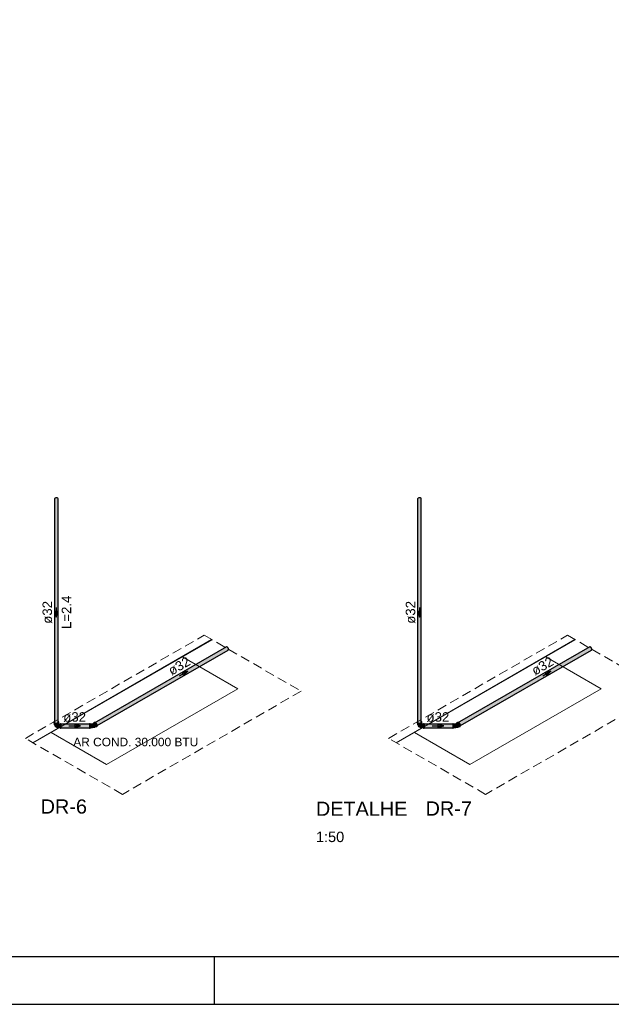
# Model space of a CAD drawing. Header units: millimetres. Extents: x 567 to 934, y -1 to 364.
# Tile 926 of 1056: x 832 to 844, y 121 to 142. Entities that reach past the tile are written whole.
import ezdxf

# ---------------------------------------------------------------- set-up
doc = ezdxf.new("R2010")
doc.units = ezdxf.units.MM
doc.header["$MEASUREMENT"] = 0
doc.linetypes.add('JIS_02_2.0', pattern=[0.3, 0.2, -0.1])
doc.linetypes.add('NULL', pattern=[0])
doc.layers.get('0').update_dxf_attribs({"lineweight": 18})
for name, color, linetype, lineweight in [('AF-Condutos Reúso', 200, 'Continuous', 25), ('AF-Conexões Reúso', 216, 'Continuous', 18), ('AF-Sentido conduto Reúso', 200, 'Continuous', 30), ('AF-Textos conduto Reúso', 7, 'Continuous', 9), ('DI-Área do detalhe', 10, 'JIS_02_2.0', 0), ('Textos', 7, 'Continuous', 9)]:
    doc.layers.add(name, color=color, linetype=linetype, lineweight=lineweight)
doc.layers.add('ARQ FINA', color=8, linetype='Continuous')
doc.layers.add('FOLHA_PADRÃO', color=7, linetype='Continuous')
doc.styles.add('Arial', font='arial.ttf')
doc.styles.add('ArialBlack', font='txt')

# ---------------------------------------------------------------- blocks, each defined once
blk = doc.blocks.new('A1EST. 1500')
at = {"layer": 'FOLHA_PADRÃO', "color": 1, "linetype": 'Continuous'}
for p, q in [((113.5, 0), (113.5, 1)), ((0, 0), (150.008, 0))]:
    blk.add_line(p, q, dxfattribs=at)
at = {"layer": 'FOLHA_PADRÃO', "color": 6, "linetype": 'Continuous'}
blk.add_lwpolyline([(149, 58.4), (149, 1), (1, 1), (1, 58.4), (149, 58.4)], dxfattribs=at)

msp = doc.modelspace()

# ---------------------------------------------------------------- hatches: boundary and pattern name
at = {"layer": 'AF-Condutos Reúso', "linetype": 'Continuous'}
for points in [[(832.382, 127.095), (832.396, 127.09), (832.412, 127.088), (832.428, 127.09), (832.44, 127.096), (832.448, 131.825), (832.448, 127.105), (832.448, 131.834), (832.443, 131.843), (832.431, 131.85), (832.416, 131.853), (832.4, 131.853), (832.385, 131.848), (832.375, 131.841), (832.371, 131.832), (832.371, 127.112), (832.373, 131.823), (832.373, 127.103)], [(832.371, 127.131), (832.373, 127.103), (832.373, 131.823)], [(832.44, 127.096), (832.448, 127.105), (832.448, 131.825)], [(832.448, 127.131), (832.448, 131.834), (832.448, 127.132)], [(840.058, 127.095), (840.071, 127.09), (840.087, 127.088), (840.103, 127.09), (840.116, 127.096), (840.123, 131.825), (840.123, 127.105), (840.124, 131.834), (840.118, 131.843), (840.107, 131.85), (840.091, 131.853), (840.075, 131.853), (840.061, 131.848), (840.05, 131.841), (840.046, 131.832), (840.046, 127.112), (840.049, 131.823), (840.049, 127.103)], [(840.046, 127.131), (840.049, 127.103), (840.049, 131.823)], [(840.116, 127.096), (840.123, 127.105), (840.123, 131.825)], [(840.124, 127.131), (840.124, 131.834), (840.123, 127.132)], [(836.007, 128.702), (833.208, 127.087), (836.017, 128.702)], [(836.017, 128.702), (833.218, 127.086), (836.029, 128.695)], [(836.029, 128.695), (833.23, 127.079), (836.039, 128.684)], [(833.239, 127.105), (833.244, 127.101), (836.017, 128.702)], [(836.039, 128.684), (833.24, 127.068), (836.047, 128.669)], [(833.246, 127.102), (833.254, 127.093), (836.029, 128.695)], [(836.047, 128.669), (833.248, 127.053), (836.05, 128.655)], [(836.049, 128.642), (833.25, 127.026), (836.043, 128.634)], [(836.05, 128.655), (833.252, 127.039), (836.049, 128.642)], [(833.255, 127.094), (833.263, 127.081), (836.039, 128.684)], [(833.264, 127.081), (833.271, 127.067), (836.047, 128.669)], [(833.278, 127.054), (836.05, 128.655), (833.272, 127.067)], [(833.279, 127.043), (836.049, 128.642), (833.276, 127.053)], [(833.278, 127.037), (836.043, 128.634), (833.278, 127.042)], [(843.682, 128.702), (840.883, 127.087), (843.693, 128.702)], [(843.693, 128.702), (840.894, 127.086), (843.704, 128.695)], [(843.704, 128.695), (840.905, 127.079), (843.715, 128.684)], [(840.915, 127.105), (840.92, 127.101), (843.693, 128.702)], [(843.715, 128.684), (840.916, 127.068), (843.722, 128.669)], [(840.921, 127.102), (840.929, 127.093), (843.704, 128.695)], [(843.722, 128.669), (840.923, 127.053), (843.726, 128.655)], [(843.725, 128.642), (840.926, 127.026), (843.719, 128.634)], [(843.726, 128.655), (840.927, 127.039), (843.725, 128.642)], [(840.93, 127.094), (840.939, 127.081), (843.715, 128.684)], [(840.94, 127.081), (840.947, 127.067), (843.722, 128.669)], [(840.953, 127.054), (843.726, 128.655), (840.947, 127.067)], [(840.954, 127.043), (843.725, 128.642), (840.952, 127.053)], [(840.953, 127.037), (843.719, 128.634), (840.954, 127.042)], [(832.508, 127.07), (832.508, 127.067), (833.115, 127.068), (833.115, 127.07)], [(832.508, 127.067), (833.115, 127.059), (833.115, 127.068)], [(833.115, 127.059), (832.508, 127.067), (832.508, 127.059), (833.115, 127.059)], [(833.115, 127.046), (832.508, 127.059), (832.508, 127.045), (833.115, 127.03)], [(832.508, 127.059), (833.115, 127.046), (833.115, 127.059)], [(833.115, 127.03), (832.508, 127.045), (832.508, 127.029), (833.115, 127.029)], [(833.115, 127.014), (833.115, 127.029), (832.508, 127.029), (832.508, 127.013)], [(832.508, 127.013), (833.115, 127.013), (833.115, 127.014)], [(832.508, 127.001), (833.115, 127.001), (833.115, 127.013), (832.508, 127.013)], [(833.115, 126.992), (833.115, 127.001), (832.508, 127.001), (832.508, 126.992)], [(833.115, 127.059), (833.125, 127.059), (833.125, 127.067)], [(833.115, 127.046), (833.125, 127.046), (833.125, 127.059)], [(840.183, 127.07), (840.183, 127.067), (840.79, 127.068), (840.79, 127.07)], [(840.183, 127.067), (840.79, 127.059), (840.79, 127.068)], [(840.79, 127.059), (840.183, 127.067), (840.183, 127.059), (840.79, 127.059)], [(840.79, 127.046), (840.183, 127.059), (840.183, 127.045), (840.79, 127.03)], [(840.183, 127.059), (840.79, 127.046), (840.79, 127.059)], [(840.79, 127.03), (840.183, 127.045), (840.183, 127.029), (840.79, 127.029)], [(840.79, 127.014), (840.79, 127.029), (840.183, 127.029), (840.183, 127.013)], [(840.183, 127.013), (840.79, 127.013), (840.79, 127.014)], [(840.183, 127.001), (840.79, 127.001), (840.79, 127.013), (840.183, 127.013)], [(840.79, 126.992), (840.79, 127.001), (840.183, 127.001), (840.183, 126.992)], [(840.79, 127.059), (840.8, 127.059), (840.8, 127.067)], [(840.79, 127.046), (840.8, 127.046), (840.8, 127.059)]]:
    msp.add_hatch(color=201, dxfattribs=at).paths.add_polyline_path(points)
at = {"layer": 'AF-Conexões Reúso', "linetype": 'Continuous'}
for points in [[(832.371, 127.13), (832.359, 127.119), (832.359, 127.094), (832.373, 127.081), (832.396, 127.073), (832.423, 127.073), (832.447, 127.081), (832.461, 127.094), (832.462, 127.111), (832.455, 127.126), (832.461, 127.103), (832.445, 127.102), (832.428, 127.091), (832.412, 127.088), (832.396, 127.09), (832.384, 127.094), (832.364, 127.095), (832.369, 127.099)], [(832.366, 127.085), (832.365, 127.066), (832.371, 127.053), (832.371, 127.082)], [(832.371, 127.081), (832.371, 127.053), (832.377, 127.077)], [(832.371, 127.053), (832.378, 127.048), (832.378, 127.078)], [(832.378, 127.048), (832.386, 127.075), (832.379, 127.077)], [(832.379, 127.052), (832.388, 127.044), (832.388, 127.075)], [(832.441, 126.993), (832.453, 126.992), (832.451, 127.057), (832.423, 127.034), (832.419, 127.041), (832.384, 127.039), (832.379, 127.048), (832.387, 127.025), (832.407, 127.006)], [(832.389, 127.047), (832.397, 127.073), (832.388, 127.075)], [(832.389, 127.047), (832.398, 127.041), (832.398, 127.073)], [(832.399, 127.044), (832.41, 127.04), (832.41, 127.072), (832.398, 127.073)], [(832.411, 127.044), (832.42, 127.073), (832.41, 127.072)], [(832.411, 127.044), (832.421, 127.041), (832.421, 127.073)], [(832.43, 127.073), (832.421, 127.073), (832.421, 127.041)], [(832.432, 127.044), (832.439, 127.077), (832.432, 127.075), (832.422, 127.042)], [(832.441, 127.052), (832.441, 127.078), (832.433, 127.048)], [(832.441, 127.048), (832.453, 127.059), (832.453, 127.085), (832.448, 127.082)], [(832.441, 127.048), (832.447, 127.081), (832.441, 127.078)], [(832.448, 127.131), (832.448, 127.105), (832.461, 127.103), (832.455, 127.126)], [(832.453, 127.067), (832.453, 127.059), (832.497, 127.059)], [(832.453, 126.987), (832.497, 126.987), (832.497, 127.059), (832.453, 127.059)], [(832.456, 127.072), (832.454, 127.067), (832.497, 127.072), (832.497, 127.075)], [(832.497, 127.075), (832.456, 127.075), (832.454, 127.072)], [(832.454, 127.067), (832.497, 127.067), (832.497, 127.072)], [(832.454, 127.067), (832.497, 127.059), (832.497, 127.067)], [(832.508, 127.083), (832.497, 127.083), (832.508, 127.074)], [(832.497, 127.08), (832.497, 127), (832.508, 126.99), (832.508, 127.074)], [(832.508, 126.983), (832.508, 126.99), (832.497, 127), (832.497, 126.99)], [(833.125, 127.083), (833.115, 127.083), (833.115, 126.992), (833.125, 126.983)], [(833.115, 126.983), (833.125, 126.979), (833.115, 126.99)], [(833.125, 127.072), (833.173, 127.072), (833.174, 127.075), (833.125, 127.075)], [(833.151, 127.072), (833.125, 127.072), (833.125, 127.067), (833.151, 127.067), (833.151, 127.063), (833.174, 127.059), (833.172, 127.07)], [(833.151, 127.063), (833.125, 127.067), (833.125, 127.059), (833.151, 127.054)], [(833.125, 127.067), (833.151, 127.063), (833.151, 127.067)], [(833.151, 127.054), (833.125, 127.059), (833.125, 127.049), (833.151, 127.049)], [(833.125, 127.049), (833.125, 127.038), (833.151, 127.038), (833.151, 127.049)], [(833.125, 127.038), (833.125, 127.027), (833.151, 127.027), (833.151, 127.038)], [(833.151, 127.015), (833.151, 127.027), (833.125, 127.027), (833.125, 127.015)], [(833.151, 127.005), (833.151, 127.015), (833.125, 127.015), (833.125, 127.005)], [(833.125, 126.997), (833.151, 126.993), (833.151, 127.005), (833.125, 127.005)], [(833.174, 126.99), (833.125, 126.997), (833.125, 126.992)], [(833.125, 126.99), (833.125, 126.987), (833.174, 126.987), (833.174, 126.99)], [(833.174, 127.059), (833.151, 127.063), (833.151, 127.054), (833.174, 127.049)], [(833.174, 127.049), (833.151, 127.054), (833.151, 127.049)], [(833.151, 127.049), (833.151, 127.038), (833.174, 127.038), (833.174, 127.049)], [(833.151, 127.038), (833.151, 127.027), (833.174, 127.027), (833.174, 127.038)], [(833.174, 127.015), (833.174, 127.027), (833.151, 127.027), (833.151, 127.015)], [(833.174, 127.005), (833.174, 127.015), (833.151, 127.015), (833.151, 127.005)], [(833.151, 126.993), (833.174, 126.99), (833.174, 127.005), (833.151, 127.005)], [(833.205, 126.998), (833.214, 126.996), (833.224, 127.005), (833.226, 127.021), (833.22, 127.049), (833.198, 127.073), (833.174, 127.071), (833.174, 127), (833.191, 127), (833.185, 127.005), (833.193, 127.011), (833.194, 127.002), (833.174, 127), (833.174, 126.995)], [(833.197, 127.087), (833.206, 127.092), (833.233, 127.093), (833.196, 127.078), (833.225, 127.096), (833.218, 127.097), (833.197, 127.085), (833.192, 127.078), (833.22, 127.049), (833.23, 127.018), (833.229, 127.009), (833.214, 126.996), (833.22, 126.998), (833.255, 127.018), (833.267, 127.037), (833.241, 127.01), (833.267, 127.015), (833.277, 127.029), (833.277, 127.051), (833.267, 127.076), (833.25, 127.097), (833.231, 127.108), (833.207, 127.102)], [(833.196, 127.078), (833.233, 127.093), (833.225, 127.096)], [(833.211, 127.059), (833.264, 127.03), (833.199, 127.082)], [(840.046, 127.13), (840.034, 127.119), (840.034, 127.094), (840.048, 127.081), (840.072, 127.073), (840.099, 127.073), (840.122, 127.081), (840.136, 127.094), (840.138, 127.111), (840.131, 127.126), (840.136, 127.103), (840.12, 127.102), (840.103, 127.091), (840.087, 127.088), (840.071, 127.09), (840.06, 127.094), (840.04, 127.095), (840.045, 127.099)], [(840.042, 127.085), (840.041, 127.066), (840.047, 127.053), (840.047, 127.082)], [(840.047, 127.081), (840.047, 127.053), (840.052, 127.077)], [(840.047, 127.053), (840.054, 127.048), (840.054, 127.078)], [(840.054, 127.048), (840.062, 127.075), (840.054, 127.077)], [(840.117, 126.993), (840.129, 126.992), (840.127, 127.057), (840.098, 127.034), (840.094, 127.041), (840.06, 127.039), (840.054, 127.048), (840.063, 127.025), (840.083, 127.006)], [(840.055, 127.052), (840.063, 127.044), (840.063, 127.075)], [(840.064, 127.047), (840.072, 127.073), (840.063, 127.075)], [(840.064, 127.047), (840.074, 127.041), (840.074, 127.073)], [(840.075, 127.044), (840.085, 127.04), (840.085, 127.072), (840.074, 127.073)], [(840.086, 127.044), (840.095, 127.073), (840.085, 127.072)], [(840.086, 127.044), (840.097, 127.041), (840.097, 127.073)], [(840.107, 127.044), (840.115, 127.077), (840.108, 127.075), (840.097, 127.042)], [(840.106, 127.073), (840.097, 127.073), (840.097, 127.041)], [(840.117, 127.052), (840.117, 127.078), (840.108, 127.048)], [(840.117, 127.048), (840.128, 127.059), (840.128, 127.085), (840.124, 127.082)], [(840.117, 127.048), (840.122, 127.081), (840.117, 127.078)], [(840.124, 127.131), (840.123, 127.105), (840.136, 127.103), (840.131, 127.126)], [(840.129, 127.067), (840.129, 127.059), (840.173, 127.059)], [(840.129, 126.987), (840.173, 126.987), (840.173, 127.059), (840.129, 127.059)], [(840.131, 127.072), (840.13, 127.067), (840.173, 127.072), (840.173, 127.075)], [(840.173, 127.075), (840.132, 127.075), (840.13, 127.072)], [(840.13, 127.067), (840.173, 127.067), (840.173, 127.072)], [(840.13, 127.067), (840.173, 127.059), (840.173, 127.067)], [(840.183, 127.083), (840.173, 127.083), (840.183, 127.074)], [(840.173, 127.08), (840.173, 127), (840.183, 126.99), (840.183, 127.074)], [(840.183, 126.983), (840.183, 126.99), (840.173, 127), (840.173, 126.99)], [(840.8, 127.083), (840.79, 127.083), (840.79, 126.992), (840.8, 126.983)], [(840.79, 126.983), (840.8, 126.979), (840.79, 126.99)], [(840.8, 127.072), (840.849, 127.072), (840.85, 127.075), (840.8, 127.075)], [(840.827, 127.072), (840.8, 127.072), (840.8, 127.067), (840.827, 127.067), (840.827, 127.063), (840.85, 127.059), (840.848, 127.07)], [(840.827, 127.063), (840.8, 127.067), (840.8, 127.059), (840.827, 127.054)], [(840.8, 127.067), (840.827, 127.063), (840.827, 127.067)], [(840.827, 127.054), (840.8, 127.059), (840.8, 127.049), (840.827, 127.049)], [(840.8, 127.049), (840.8, 127.038), (840.827, 127.038), (840.827, 127.049)], [(840.8, 127.038), (840.8, 127.027), (840.827, 127.027), (840.827, 127.038)], [(840.827, 127.015), (840.827, 127.027), (840.8, 127.027), (840.8, 127.015)], [(840.827, 127.005), (840.827, 127.015), (840.8, 127.015), (840.8, 127.005)], [(840.8, 126.997), (840.827, 126.993), (840.827, 127.005), (840.8, 127.005)], [(840.85, 126.99), (840.8, 126.997), (840.8, 126.992)], [(840.8, 126.99), (840.8, 126.987), (840.85, 126.987), (840.85, 126.99)], [(840.85, 127.059), (840.827, 127.063), (840.827, 127.054), (840.85, 127.049)], [(840.85, 127.049), (840.827, 127.054), (840.827, 127.049)], [(840.827, 127.049), (840.827, 127.038), (840.85, 127.038), (840.85, 127.049)], [(840.827, 127.038), (840.827, 127.027), (840.85, 127.027), (840.85, 127.038)], [(840.85, 127.015), (840.85, 127.027), (840.827, 127.027), (840.827, 127.015)], [(840.85, 127.005), (840.85, 127.015), (840.827, 127.015), (840.827, 127.005)], [(840.827, 126.993), (840.85, 126.99), (840.85, 127.005), (840.827, 127.005)], [(840.88, 126.998), (840.889, 126.996), (840.899, 127.005), (840.901, 127.021), (840.896, 127.049), (840.874, 127.073), (840.85, 127.071), (840.85, 127), (840.867, 127), (840.861, 127.005), (840.869, 127.011), (840.869, 127.002), (840.85, 127), (840.85, 126.995)], [(840.873, 127.087), (840.881, 127.092), (840.909, 127.093), (840.872, 127.078), (840.901, 127.096), (840.893, 127.097), (840.872, 127.085), (840.868, 127.078), (840.896, 127.049), (840.905, 127.018), (840.904, 127.009), (840.889, 126.996), (840.896, 126.998), (840.931, 127.018), (840.942, 127.037), (840.917, 127.01), (840.942, 127.015), (840.952, 127.029), (840.952, 127.051), (840.942, 127.076), (840.926, 127.097), (840.906, 127.108), (840.882, 127.102)], [(840.871, 127.078), (840.909, 127.093), (840.901, 127.096)], [(840.886, 127.059), (840.939, 127.03), (840.875, 127.082)]]:
    msp.add_hatch(color=213, dxfattribs=at).paths.add_polyline_path(points)

# ---------------------------------------------------------------- linework, layer by layer
at = {"layer": 'AF-Condutos Reúso'}
for p, q in [((832.375, 131.841), (832.371, 131.832)), ((832.371, 131.832), (832.371, 127.112)), ((832.385, 131.848), (832.375, 131.841)), ((832.4, 131.853), (832.385, 131.848)), ((832.416, 131.853), (832.4, 131.853)), ((832.431, 131.85), (832.416, 131.853)), ((832.443, 131.843), (832.431, 131.85)), ((832.448, 131.834), (832.443, 131.843)), ((832.448, 127.131), (832.448, 131.834)), ((840.05, 131.841), (840.046, 131.832)), ((840.046, 131.832), (840.046, 127.112)), ((840.061, 131.848), (840.05, 131.841)), ((840.075, 131.853), (840.061, 131.848)), ((840.091, 131.853), (840.075, 131.853)), ((840.107, 131.85), (840.091, 131.853)), ((840.118, 131.843), (840.107, 131.85)), ((840.124, 131.834), (840.118, 131.843)), ((840.124, 127.131), (840.124, 131.834)), ((836.007, 128.702), (833.208, 127.087)), ((833.278, 127.037), (836.043, 128.634)), ((836.014, 128.702), (836.007, 128.702)), ((836.017, 128.702), (836.014, 128.702)), ((836.026, 128.697), (836.017, 128.702)), ((836.029, 128.695), (836.026, 128.697)), ((836.036, 128.686), (836.029, 128.695)), ((836.039, 128.684), (836.036, 128.686)), ((836.045, 128.673), (836.039, 128.684)), ((836.043, 128.634), (836.045, 128.636)), ((836.047, 128.669), (836.045, 128.673)), ((836.045, 128.636), (836.049, 128.642)), ((836.049, 128.658), (836.047, 128.669)), ((836.05, 128.655), (836.049, 128.658)), ((836.049, 128.645), (836.05, 128.655)), ((836.049, 128.642), (836.049, 128.645)), ((843.682, 128.702), (840.883, 127.087)), ((840.953, 127.037), (843.719, 128.634)), ((843.69, 128.702), (843.682, 128.702)), ((843.693, 128.702), (843.69, 128.702)), ((843.701, 128.697), (843.693, 128.702)), ((843.704, 128.695), (843.701, 128.697)), ((843.712, 128.686), (843.704, 128.695)), ((843.715, 128.684), (843.712, 128.686)), ((843.72, 128.673), (843.715, 128.684)), ((843.719, 128.634), (843.72, 128.636)), ((843.722, 128.669), (843.72, 128.673)), ((843.72, 128.636), (843.725, 128.642)), ((843.725, 128.658), (843.722, 128.669)), ((843.726, 128.655), (843.725, 128.658)), ((843.725, 128.645), (843.726, 128.655)), ((843.725, 128.642), (843.725, 128.645)), ((832.371, 127.112), (832.373, 127.103)), ((832.373, 127.103), (832.382, 127.095)), ((832.382, 127.095), (832.396, 127.09)), ((832.396, 127.09), (832.412, 127.088)), ((832.412, 127.088), (832.428, 127.09)), ((832.428, 127.09), (832.44, 127.096)), ((832.44, 127.096), (832.448, 127.105)), ((832.448, 127.114), (832.448, 127.131)), ((832.448, 127.105), (832.448, 127.114)), ((832.508, 127.07), (832.508, 127.067)), ((833.115, 127.07), (832.508, 127.07)), ((832.508, 127.067), (832.508, 127.059)), ((832.508, 127.059), (832.508, 127.045)), ((832.508, 127.045), (832.508, 127.029)), ((832.508, 127.029), (832.508, 127.013)), ((832.508, 127.013), (832.508, 127.001)), ((832.508, 127.001), (832.508, 126.993)), ((832.508, 126.993), (832.508, 126.992)), ((832.508, 126.992), (833.115, 126.992)), ((833.278, 127.037), (833.278, 127.037)), ((840.046, 127.112), (840.049, 127.103)), ((840.049, 127.103), (840.058, 127.095)), ((840.058, 127.095), (840.071, 127.09)), ((840.071, 127.09), (840.087, 127.088)), ((840.087, 127.088), (840.103, 127.09)), ((840.103, 127.09), (840.116, 127.096)), ((840.116, 127.096), (840.123, 127.105)), ((840.123, 127.105), (840.124, 127.114)), ((840.124, 127.114), (840.124, 127.131)), ((840.183, 127.07), (840.183, 127.067)), ((840.79, 127.07), (840.183, 127.07)), ((840.183, 127.067), (840.183, 127.059)), ((840.183, 127.059), (840.183, 127.045)), ((840.183, 127.045), (840.183, 127.029)), ((840.183, 127.029), (840.183, 127.013)), ((840.183, 127.013), (840.183, 127.001)), ((840.183, 127.001), (840.183, 126.993)), ((840.183, 126.993), (840.183, 126.992)), ((840.183, 126.992), (840.79, 126.992)), ((840.953, 127.037), (840.953, 127.037))]:
    msp.add_line(p, q, dxfattribs=at)
at = {"layer": 'AF-Conexões Reúso'}
for p, q in [((832.359, 127.119), (832.357, 127.111)), ((832.357, 127.111), (832.357, 127.102)), ((832.357, 127.102), (832.359, 127.094)), ((832.364, 127.126), (832.359, 127.119)), ((832.359, 127.094), (832.364, 127.087)), ((832.366, 127.127), (832.364, 127.126)), ((832.364, 127.087), (832.365, 127.086)), ((832.365, 127.086), (832.365, 127.066)), ((832.365, 127.086), (832.373, 127.081)), ((832.365, 127.066), (832.367, 127.059)), ((832.371, 127.131), (832.366, 127.127)), ((832.367, 127.059), (832.371, 127.053)), ((832.371, 127.053), (832.373, 127.052)), ((832.373, 127.081), (832.383, 127.076)), ((832.373, 127.052), (832.378, 127.048)), ((832.373, 127.052), (832.375, 127.046)), ((832.375, 127.046), (832.38, 127.035)), ((832.378, 127.048), (832.388, 127.044)), ((832.38, 127.035), (832.387, 127.025)), ((832.383, 127.076), (832.396, 127.073)), ((832.387, 127.025), (832.393, 127.018)), ((832.388, 127.044), (832.398, 127.041)), ((832.393, 127.018), (832.399, 127.012)), ((832.396, 127.073), (832.41, 127.072)), ((832.398, 127.041), (832.41, 127.04)), ((832.399, 127.012), (832.407, 127.006)), ((832.407, 127.006), (832.414, 127.003)), ((832.41, 127.072), (832.423, 127.073)), ((832.41, 127.04), (832.421, 127.041)), ((832.414, 127.003), (832.416, 127.001)), ((832.416, 127.001), (832.425, 126.997)), ((832.421, 127.041), (832.432, 127.044)), ((832.423, 127.073), (832.436, 127.076)), ((832.425, 126.997), (832.439, 126.994)), ((832.432, 127.044), (832.441, 127.048)), ((832.436, 127.076), (832.447, 127.081)), ((832.439, 126.994), (832.441, 126.993)), ((832.441, 127.048), (832.445, 127.051)), ((832.441, 126.993), (832.453, 126.992)), ((832.445, 127.051), (832.448, 127.053)), ((832.447, 127.081), (832.454, 127.086)), ((832.45, 127.13), (832.448, 127.131)), ((832.448, 127.053), (832.453, 127.059)), ((832.455, 127.126), (832.45, 127.13)), ((832.453, 127.075), (832.453, 127.072)), ((832.454, 127.075), (832.453, 127.075)), ((832.453, 127.067), (832.453, 127.062)), ((832.453, 127.062), (832.454, 127.066)), ((832.453, 127.059), (832.453, 127.062)), ((832.453, 127.06), (832.453, 127.062)), ((832.453, 127.062), (832.453, 127.059)), ((832.453, 127.059), (832.453, 127.06)), ((832.453, 127.054), (832.453, 127.059)), ((832.453, 127.059), (832.453, 127.049)), ((832.453, 127.041), (832.453, 127.054)), ((832.453, 127.049), (832.453, 127.038)), ((832.453, 127.035), (832.453, 127.041)), ((832.453, 127.038), (832.453, 127.027)), ((832.453, 127.028), (832.453, 127.035)), ((832.453, 127.014), (832.453, 127.028)), ((832.453, 127.027), (832.453, 127.015)), ((832.453, 127.015), (832.453, 127.005)), ((832.453, 127.009), (832.453, 127.014)), ((832.453, 127.003), (832.453, 127.009)), ((832.453, 127.005), (832.453, 126.997)), ((832.453, 126.999), (832.453, 127.003)), ((832.453, 126.995), (832.453, 126.999)), ((832.453, 126.997), (832.453, 126.99)), ((832.453, 126.994), (832.453, 126.995)), ((832.453, 126.992), (832.453, 126.994)), ((832.453, 126.99), (832.453, 126.987)), ((832.453, 126.987), (832.497, 126.987)), ((832.454, 127.086), (832.455, 127.087)), ((832.454, 127.075), (832.454, 127.086)), ((832.454, 127.066), (832.454, 127.075)), ((832.456, 127.075), (832.454, 127.075)), ((832.461, 127.119), (832.455, 127.126)), ((832.455, 127.087), (832.461, 127.094)), ((832.497, 127.075), (832.456, 127.075)), ((832.462, 127.111), (832.461, 127.119)), ((832.461, 127.094), (832.462, 127.102)), ((832.462, 127.102), (832.462, 127.111)), ((832.497, 127.083), (832.497, 127.08)), ((832.508, 127.083), (832.497, 127.083)), ((832.497, 127.08), (832.497, 127.075)), ((832.497, 127.075), (832.497, 127.074)), ((832.497, 127.072), (832.497, 127.075)), ((832.497, 127.074), (832.497, 127.064)), ((832.497, 127.067), (832.497, 127.072)), ((832.497, 127.059), (832.497, 127.067)), ((832.497, 127.064), (832.497, 127.053)), ((832.497, 127.049), (832.497, 127.059)), ((832.497, 127.053), (832.497, 127.04)), ((832.497, 127.038), (832.497, 127.049)), ((832.497, 127.04), (832.497, 127.026)), ((832.497, 127.027), (832.497, 127.038)), ((832.497, 127.015), (832.497, 127.027)), ((832.497, 127.026), (832.497, 127.012)), ((832.497, 127.005), (832.497, 127.015)), ((832.497, 127.012), (832.497, 127)), ((832.497, 126.997), (832.497, 127.005)), ((832.497, 127), (832.497, 126.99)), ((832.497, 126.99), (832.497, 126.997)), ((832.497, 126.99), (832.497, 126.987)), ((832.497, 126.987), (832.497, 126.99)), ((832.497, 126.987), (832.497, 126.983)), ((832.497, 126.983), (832.497, 126.979)), ((832.497, 126.979), (832.508, 126.979)), ((832.508, 127.08), (832.508, 127.083)), ((832.508, 127.074), (832.508, 127.08)), ((832.508, 127.064), (832.508, 127.074)), ((832.508, 127.053), (832.508, 127.064)), ((832.508, 127.04), (832.508, 127.053)), ((832.508, 127.026), (832.508, 127.04)), ((832.508, 127.012), (832.508, 127.026)), ((832.508, 127), (832.508, 127.012)), ((832.508, 126.992), (832.508, 127)), ((832.508, 126.99), (832.508, 126.992)), ((832.508, 126.983), (832.508, 126.99)), ((832.508, 126.979), (832.508, 126.983)), ((833.115, 127.083), (833.115, 127.08)), ((833.125, 127.083), (833.115, 127.083)), ((833.115, 127.08), (833.115, 127.074)), ((833.115, 127.074), (833.115, 127.07)), ((833.115, 127.07), (833.115, 127.064)), ((833.115, 127.064), (833.115, 127.053)), ((833.115, 127.053), (833.115, 127.04)), ((833.115, 127.04), (833.115, 127.026)), ((833.115, 127.026), (833.115, 127.012)), ((833.115, 127.012), (833.115, 127)), ((833.115, 127), (833.115, 126.992)), ((833.115, 126.992), (833.115, 126.99)), ((833.115, 126.99), (833.115, 126.983)), ((833.115, 126.983), (833.115, 126.979)), ((833.115, 126.979), (833.125, 126.979)), ((833.125, 127.08), (833.125, 127.083)), ((833.125, 127.074), (833.125, 127.08)), ((833.125, 127.075), (833.125, 127.072)), ((833.174, 127.075), (833.125, 127.075)), ((833.125, 127.07), (833.125, 127.074)), ((833.125, 127.072), (833.125, 127.07)), ((833.125, 127.07), (833.125, 127.067)), ((833.125, 127.064), (833.125, 127.07)), ((833.125, 127.067), (833.125, 127.059)), ((833.125, 127.053), (833.125, 127.064)), ((833.125, 127.059), (833.125, 127.049)), ((833.125, 127.04), (833.125, 127.053)), ((833.125, 127.049), (833.125, 127.038)), ((833.125, 127.026), (833.125, 127.04)), ((833.125, 127.038), (833.125, 127.027)), ((833.125, 127.027), (833.125, 127.015)), ((833.125, 127.012), (833.125, 127.026)), ((833.125, 127.015), (833.125, 127.005)), ((833.125, 127), (833.125, 127.012)), ((833.125, 127.005), (833.125, 126.997)), ((833.125, 126.992), (833.125, 127)), ((833.125, 126.997), (833.125, 126.992)), ((833.125, 126.992), (833.125, 126.99)), ((833.125, 126.99), (833.125, 126.992)), ((833.125, 126.99), (833.125, 126.987)), ((833.125, 126.987), (833.125, 126.99)), ((833.125, 126.987), (833.174, 126.987)), ((833.125, 126.983), (833.125, 126.987)), ((833.125, 126.979), (833.125, 126.983)), ((833.174, 127.073), (833.174, 127.075)), ((833.176, 127.075), (833.174, 127.073)), ((833.174, 127.072), (833.174, 127.073)), ((833.174, 127.071), (833.174, 127.072)), ((833.181, 127.072), (833.174, 127.071)), ((833.174, 127.07), (833.174, 127.071)), ((833.174, 127.071), (833.174, 127.07)), ((833.174, 127.067), (833.174, 127.07)), ((833.174, 127.07), (833.174, 127.066)), ((833.174, 127.059), (833.174, 127.067)), ((833.174, 127.066), (833.174, 127.059)), ((833.174, 127.049), (833.174, 127.059)), ((833.174, 127.059), (833.174, 127.05)), ((833.174, 127.05), (833.174, 127.04)), ((833.174, 127.038), (833.174, 127.049)), ((833.174, 127.04), (833.174, 127.029)), ((833.174, 127.027), (833.174, 127.038)), ((833.174, 127.029), (833.174, 127.018)), ((833.174, 127.015), (833.174, 127.027)), ((833.174, 127.018), (833.174, 127.008)), ((833.174, 127.005), (833.174, 127.015)), ((833.174, 127.008), (833.174, 127)), ((833.174, 126.997), (833.174, 127.005)), ((833.174, 127), (833.174, 126.995)), ((833.174, 126.99), (833.174, 126.997)), ((833.174, 126.995), (833.174, 126.992)), ((833.174, 126.992), (833.19, 126.994)), ((833.174, 126.987), (833.174, 126.99)), ((833.179, 127.077), (833.176, 127.075)), ((833.195, 127.086), (833.179, 127.077)), ((833.189, 127.072), (833.181, 127.072)), ((833.193, 127.071), (833.189, 127.072)), ((833.19, 126.994), (833.202, 126.997)), ((833.197, 127.069), (833.193, 127.071)), ((833.196, 127.086), (833.195, 127.086)), ((833.197, 127.087), (833.196, 127.086)), ((833.211, 127.095), (833.197, 127.087)), ((833.198, 127.091), (833.197, 127.088)), ((833.197, 127.088), (833.197, 127.087)), ((833.206, 127.062), (833.197, 127.069)), ((833.197, 127.069), (833.197, 127.069)), ((833.201, 127.097), (833.198, 127.091)), ((833.203, 127.098), (833.201, 127.097)), ((833.202, 126.997), (833.204, 126.998)), ((833.202, 126.997), (833.202, 126.997)), ((833.207, 127.102), (833.203, 127.098)), ((833.204, 126.998), (833.206, 126.998)), ((833.204, 126.998), (833.206, 126.997)), ((833.214, 127.053), (833.206, 127.062)), ((833.206, 126.998), (833.214, 127.001)), ((833.206, 126.997), (833.214, 126.996)), ((833.214, 127.106), (833.207, 127.102)), ((833.218, 127.097), (833.211, 127.095)), ((833.222, 127.109), (833.214, 127.106)), ((833.22, 127.043), (833.214, 127.053)), ((833.214, 127.001), (833.22, 127.005)), ((833.214, 126.996), (833.22, 126.998)), ((833.225, 127.096), (833.218, 127.097)), ((833.224, 127.031), (833.22, 127.043)), ((833.22, 127.005), (833.224, 127.011)), ((833.22, 126.998), (833.241, 127.01)), ((833.231, 127.108), (833.222, 127.109)), ((833.226, 127.021), (833.224, 127.031)), ((833.224, 127.011), (833.226, 127.021)), ((833.233, 127.093), (833.225, 127.096)), ((833.225, 127.096), (833.225, 127.096)), ((833.239, 127.104), (833.231, 127.108)), ((833.241, 127.087), (833.233, 127.093)), ((833.241, 127.104), (833.239, 127.104)), ((833.25, 127.097), (833.241, 127.104)), ((833.249, 127.079), (833.241, 127.087)), ((833.241, 127.01), (833.255, 127.018)), ((833.241, 127.01), (833.243, 127.009)), ((833.243, 127.009), (833.252, 127.009)), ((833.255, 127.069), (833.249, 127.079)), ((833.259, 127.087), (833.25, 127.097)), ((833.252, 127.009), (833.26, 127.011)), ((833.26, 127.059), (833.255, 127.069)), ((833.255, 127.018), (833.26, 127.023)), ((833.267, 127.076), (833.259, 127.087)), ((833.264, 127.048), (833.26, 127.059)), ((833.26, 127.023), (833.263, 127.029)), ((833.26, 127.011), (833.267, 127.015)), ((833.263, 127.029), (833.264, 127.03)), ((833.265, 127.038), (833.264, 127.048)), ((833.264, 127.03), (833.265, 127.038)), ((833.273, 127.064), (833.267, 127.076)), ((833.267, 127.015), (833.273, 127.021)), ((833.277, 127.051), (833.273, 127.064)), ((833.273, 127.021), (833.277, 127.029)), ((833.278, 127.039), (833.277, 127.051)), ((833.277, 127.029), (833.278, 127.037)), ((833.278, 127.037), (833.278, 127.039)), ((840.034, 127.119), (840.033, 127.111)), ((840.033, 127.111), (840.033, 127.102)), ((840.033, 127.102), (840.034, 127.094)), ((840.04, 127.126), (840.034, 127.119)), ((840.034, 127.094), (840.04, 127.087)), ((840.042, 127.127), (840.04, 127.126)), ((840.04, 127.087), (840.041, 127.086)), ((840.041, 127.086), (840.041, 127.066)), ((840.041, 127.086), (840.048, 127.081)), ((840.041, 127.066), (840.042, 127.059)), ((840.046, 127.131), (840.042, 127.127)), ((840.042, 127.059), (840.047, 127.053)), ((840.047, 127.053), (840.049, 127.052)), ((840.048, 127.081), (840.059, 127.076)), ((840.049, 127.052), (840.054, 127.048)), ((840.049, 127.052), (840.051, 127.046)), ((840.051, 127.046), (840.055, 127.035)), ((840.054, 127.048), (840.063, 127.044)), ((840.055, 127.035), (840.063, 127.025)), ((840.059, 127.076), (840.072, 127.073)), ((840.063, 127.044), (840.074, 127.041)), ((840.063, 127.025), (840.068, 127.018)), ((840.068, 127.018), (840.074, 127.012)), ((840.072, 127.073), (840.085, 127.072)), ((840.074, 127.041), (840.085, 127.04)), ((840.074, 127.012), (840.083, 127.006)), ((840.083, 127.006), (840.089, 127.003)), ((840.085, 127.072), (840.099, 127.073)), ((840.085, 127.04), (840.097, 127.041)), ((840.089, 127.003), (840.091, 127.001)), ((840.091, 127.001), (840.101, 126.997)), ((840.097, 127.041), (840.107, 127.044)), ((840.099, 127.073), (840.112, 127.076)), ((840.101, 126.997), (840.115, 126.994)), ((840.107, 127.044), (840.117, 127.048)), ((840.112, 127.076), (840.122, 127.081)), ((840.115, 126.994), (840.117, 126.993)), ((840.117, 127.048), (840.121, 127.051)), ((840.117, 126.993), (840.129, 126.992)), ((840.121, 127.051), (840.124, 127.053)), ((840.122, 127.081), (840.13, 127.086)), ((840.125, 127.13), (840.124, 127.131)), ((840.124, 127.053), (840.128, 127.059)), ((840.131, 127.126), (840.125, 127.13)), ((840.128, 127.059), (840.129, 127.062)), ((840.129, 127.075), (840.129, 127.072)), ((840.13, 127.075), (840.129, 127.075)), ((840.129, 127.067), (840.129, 127.062)), ((840.129, 127.062), (840.13, 127.066)), ((840.129, 127.06), (840.129, 127.062)), ((840.129, 127.062), (840.129, 127.059)), ((840.129, 127.059), (840.129, 127.06)), ((840.129, 127.054), (840.129, 127.059)), ((840.129, 127.059), (840.129, 127.049)), ((840.129, 127.041), (840.129, 127.054)), ((840.129, 127.049), (840.129, 127.038)), ((840.129, 127.035), (840.129, 127.041)), ((840.129, 127.038), (840.129, 127.027)), ((840.129, 127.028), (840.129, 127.035)), ((840.129, 127.014), (840.129, 127.028)), ((840.129, 127.027), (840.129, 127.015)), ((840.129, 127.015), (840.129, 127.005)), ((840.129, 127.009), (840.129, 127.014)), ((840.129, 127.003), (840.129, 127.009)), ((840.129, 127.005), (840.129, 126.997)), ((840.129, 126.999), (840.129, 127.003)), ((840.129, 126.995), (840.129, 126.999)), ((840.129, 126.997), (840.129, 126.99)), ((840.129, 126.994), (840.129, 126.995)), ((840.129, 126.992), (840.129, 126.994)), ((840.129, 126.99), (840.129, 126.987)), ((840.129, 126.987), (840.173, 126.987)), ((840.13, 127.086), (840.131, 127.087)), ((840.13, 127.075), (840.13, 127.086)), ((840.13, 127.066), (840.13, 127.075)), ((840.132, 127.075), (840.13, 127.075)), ((840.136, 127.119), (840.131, 127.126)), ((840.131, 127.087), (840.136, 127.094)), ((840.173, 127.075), (840.132, 127.075)), ((840.138, 127.111), (840.136, 127.119)), ((840.136, 127.094), (840.138, 127.102)), ((840.138, 127.102), (840.138, 127.111)), ((840.173, 127.083), (840.173, 127.08)), ((840.183, 127.083), (840.173, 127.083)), ((840.173, 127.08), (840.173, 127.075)), ((840.173, 127.075), (840.173, 127.074)), ((840.173, 127.072), (840.173, 127.075)), ((840.173, 127.074), (840.173, 127.064)), ((840.173, 127.067), (840.173, 127.072)), ((840.173, 127.059), (840.173, 127.067)), ((840.173, 127.064), (840.173, 127.053)), ((840.173, 127.049), (840.173, 127.059)), ((840.173, 127.053), (840.173, 127.04)), ((840.173, 127.038), (840.173, 127.049)), ((840.173, 127.04), (840.173, 127.026)), ((840.173, 127.027), (840.173, 127.038)), ((840.173, 127.015), (840.173, 127.027)), ((840.173, 127.026), (840.173, 127.012)), ((840.173, 127.005), (840.173, 127.015)), ((840.173, 127.012), (840.173, 127)), ((840.173, 126.997), (840.173, 127.005)), ((840.173, 127), (840.173, 126.99)), ((840.173, 126.99), (840.173, 126.997)), ((840.173, 126.99), (840.173, 126.987)), ((840.173, 126.987), (840.173, 126.99)), ((840.173, 126.987), (840.173, 126.983)), ((840.173, 126.983), (840.173, 126.979)), ((840.173, 126.979), (840.183, 126.979)), ((840.183, 127.08), (840.183, 127.083)), ((840.183, 127.074), (840.183, 127.08)), ((840.183, 127.064), (840.183, 127.074)), ((840.183, 127.053), (840.183, 127.064)), ((840.183, 127.04), (840.183, 127.053)), ((840.183, 127.026), (840.183, 127.04)), ((840.183, 127.012), (840.183, 127.026)), ((840.183, 127), (840.183, 127.012)), ((840.183, 126.992), (840.183, 127)), ((840.183, 126.99), (840.183, 126.992)), ((840.183, 126.983), (840.183, 126.99)), ((840.183, 126.979), (840.183, 126.983)), ((840.79, 127.083), (840.79, 127.08)), ((840.8, 127.083), (840.79, 127.083)), ((840.79, 127.08), (840.79, 127.074)), ((840.79, 127.074), (840.79, 127.07)), ((840.79, 127.07), (840.79, 127.064)), ((840.79, 127.064), (840.79, 127.053)), ((840.79, 127.053), (840.79, 127.04)), ((840.79, 127.04), (840.79, 127.026)), ((840.79, 127.026), (840.79, 127.012)), ((840.79, 127.012), (840.79, 127)), ((840.79, 127), (840.79, 126.992)), ((840.79, 126.992), (840.79, 126.99)), ((840.79, 126.99), (840.79, 126.983)), ((840.79, 126.983), (840.79, 126.979)), ((840.79, 126.979), (840.8, 126.979)), ((840.8, 127.08), (840.8, 127.083)), ((840.8, 127.074), (840.8, 127.08)), ((840.8, 127.075), (840.8, 127.072)), ((840.85, 127.075), (840.8, 127.075)), ((840.8, 127.07), (840.8, 127.074)), ((840.8, 127.072), (840.8, 127.07)), ((840.8, 127.07), (840.8, 127.067)), ((840.8, 127.064), (840.8, 127.07)), ((840.8, 127.067), (840.8, 127.059)), ((840.8, 127.053), (840.8, 127.064)), ((840.8, 127.059), (840.8, 127.049)), ((840.8, 127.04), (840.8, 127.053)), ((840.8, 127.049), (840.8, 127.038)), ((840.8, 127.026), (840.8, 127.04)), ((840.8, 127.038), (840.8, 127.027)), ((840.8, 127.027), (840.8, 127.015)), ((840.8, 127.012), (840.8, 127.026)), ((840.8, 127.015), (840.8, 127.005)), ((840.8, 127), (840.8, 127.012)), ((840.8, 127.005), (840.8, 126.997)), ((840.8, 126.992), (840.8, 127)), ((840.8, 126.997), (840.8, 126.992)), ((840.8, 126.992), (840.8, 126.99)), ((840.8, 126.99), (840.8, 126.992)), ((840.8, 126.99), (840.8, 126.987)), ((840.8, 126.987), (840.8, 126.99)), ((840.8, 126.987), (840.85, 126.987)), ((840.8, 126.983), (840.8, 126.987)), ((840.8, 126.979), (840.8, 126.983)), ((840.85, 127.073), (840.85, 127.075)), ((840.852, 127.075), (840.85, 127.073)), ((840.85, 127.072), (840.85, 127.073)), ((840.85, 127.071), (840.85, 127.072)), ((840.856, 127.072), (840.85, 127.071)), ((840.85, 127.07), (840.85, 127.071)), ((840.85, 127.071), (840.85, 127.07)), ((840.85, 127.067), (840.85, 127.07)), ((840.85, 127.07), (840.85, 127.066)), ((840.85, 127.059), (840.85, 127.067)), ((840.85, 127.066), (840.85, 127.059)), ((840.85, 127.049), (840.85, 127.059)), ((840.85, 127.059), (840.85, 127.05)), ((840.85, 127.05), (840.85, 127.04)), ((840.85, 127.038), (840.85, 127.049)), ((840.85, 127.04), (840.85, 127.029)), ((840.85, 127.027), (840.85, 127.038)), ((840.85, 127.029), (840.85, 127.018)), ((840.85, 127.015), (840.85, 127.027)), ((840.85, 127.018), (840.85, 127.008)), ((840.85, 127.005), (840.85, 127.015)), ((840.85, 127.008), (840.85, 127)), ((840.85, 126.997), (840.85, 127.005)), ((840.85, 127), (840.85, 126.995)), ((840.85, 126.99), (840.85, 126.997)), ((840.85, 126.995), (840.85, 126.992)), ((840.85, 126.992), (840.865, 126.994)), ((840.85, 126.987), (840.85, 126.99)), ((840.855, 127.077), (840.852, 127.075)), ((840.871, 127.086), (840.855, 127.077)), ((840.864, 127.072), (840.856, 127.072)), ((840.868, 127.071), (840.864, 127.072)), ((840.865, 126.994), (840.877, 126.997)), ((840.872, 127.069), (840.868, 127.071)), ((840.872, 127.086), (840.871, 127.086)), ((840.873, 127.087), (840.872, 127.086)), ((840.873, 127.069), (840.872, 127.069)), ((840.887, 127.095), (840.873, 127.087)), ((840.874, 127.091), (840.873, 127.088)), ((840.873, 127.088), (840.873, 127.087)), ((840.881, 127.062), (840.873, 127.069)), ((840.876, 127.097), (840.874, 127.091)), ((840.878, 127.098), (840.876, 127.097)), ((840.877, 126.997), (840.878, 126.997)), ((840.882, 127.102), (840.878, 127.098)), ((840.878, 126.997), (840.88, 126.998)), ((840.88, 126.998), (840.882, 126.998)), ((840.88, 126.998), (840.882, 126.997)), ((840.889, 127.053), (840.881, 127.062)), ((840.89, 127.106), (840.882, 127.102)), ((840.882, 126.998), (840.889, 127.001)), ((840.882, 126.997), (840.889, 126.996)), ((840.893, 127.097), (840.887, 127.095)), ((840.896, 127.043), (840.889, 127.053)), ((840.889, 127.001), (840.896, 127.005)), ((840.889, 126.996), (840.896, 126.998)), ((840.897, 127.109), (840.89, 127.106)), ((840.9, 127.096), (840.893, 127.097)), ((840.9, 127.031), (840.896, 127.043)), ((840.896, 127.005), (840.9, 127.011)), ((840.896, 126.998), (840.917, 127.01)), ((840.906, 127.108), (840.897, 127.109)), ((840.901, 127.096), (840.9, 127.096)), ((840.901, 127.021), (840.9, 127.031)), ((840.9, 127.011), (840.901, 127.021)), ((840.909, 127.093), (840.901, 127.096)), ((840.914, 127.104), (840.906, 127.108)), ((840.917, 127.087), (840.909, 127.093)), ((840.916, 127.104), (840.914, 127.104)), ((840.926, 127.097), (840.916, 127.104)), ((840.924, 127.079), (840.917, 127.087)), ((840.917, 127.01), (840.931, 127.018)), ((840.917, 127.01), (840.918, 127.009)), ((840.918, 127.009), (840.927, 127.009)), ((840.931, 127.069), (840.924, 127.079)), ((840.935, 127.087), (840.926, 127.097)), ((840.927, 127.009), (840.935, 127.011)), ((840.936, 127.059), (840.931, 127.069)), ((840.931, 127.018), (840.936, 127.023)), ((840.942, 127.076), (840.935, 127.087)), ((840.935, 127.011), (840.942, 127.015)), ((840.939, 127.048), (840.936, 127.059)), ((840.936, 127.023), (840.939, 127.029)), ((840.94, 127.038), (840.939, 127.048)), ((840.939, 127.03), (840.94, 127.038)), ((840.939, 127.029), (840.939, 127.03)), ((840.948, 127.064), (840.942, 127.076)), ((840.942, 127.015), (840.948, 127.021)), ((840.952, 127.051), (840.948, 127.064)), ((840.948, 127.021), (840.952, 127.029)), ((840.953, 127.039), (840.952, 127.051)), ((840.952, 127.029), (840.953, 127.037)), ((840.953, 127.037), (840.953, 127.039))]:
    msp.add_line(p, q, dxfattribs=at)
at = {"layer": 'AF-Sentido conduto Reúso'}
for p, q in [((832.442, 129.451), (832.377, 129.451)), ((832.377, 129.451), (832.41, 129.331)), ((832.41, 129.331), (832.442, 129.451)), ((840.118, 129.451), (840.053, 129.451)), ((840.053, 129.451), (840.085, 129.331)), ((840.085, 129.331), (840.118, 129.451)), ((835.189, 128.186), (835.068, 128.153)), ((835.068, 128.153), (835.1, 128.097)), ((835.1, 128.097), (835.189, 128.186)), ((842.864, 128.186), (842.744, 128.153)), ((842.744, 128.153), (842.776, 128.097)), ((842.776, 128.097), (842.864, 128.186)), ((832.922, 127.031), (832.801, 127.063)), ((832.801, 127.063), (832.801, 126.998)), ((832.801, 126.998), (832.922, 127.031)), ((840.597, 127.031), (840.476, 127.063)), ((840.476, 127.063), (840.476, 126.998)), ((840.476, 126.998), (840.597, 127.031))]:
    msp.add_line(p, q, dxfattribs=at)
for points in [[(832.41, 129.531), (832.41, 129.331)], [(840.085, 129.531), (840.085, 129.331)], [(835.016, 128.086), (835.189, 128.186)], [(842.691, 128.086), (842.864, 128.186)], [(832.677, 127.031), (832.922, 127.031)], [(840.352, 127.031), (840.597, 127.031)]]:
    msp.add_lwpolyline(points, dxfattribs=at)
at = {"layer": 'ARQ FINA', "lineweight": 5}
for p, q in [((831.916, 126.676), (835.694, 128.857)), ((831.925, 126.671), (835.703, 128.852)), ((839.592, 126.676), (843.37, 128.857)), ((839.6, 126.671), (843.378, 128.852))]:
    msp.add_line(p, q, dxfattribs=at)
at = {"layer": 'ARQ FINA', "linetype": 'Continuous', "lineweight": 5}
for p, q in [((835.077, 128.491), (836.246, 127.816)), ((842.753, 128.491), (843.922, 127.816)), ((836.246, 127.816), (833.475, 126.216)), ((843.922, 127.816), (841.15, 126.216)), ((833.475, 126.216), (832.306, 126.891)), ((841.15, 126.216), (839.981, 126.891))]:
    msp.add_line(p, q, dxfattribs=at)
at = {"layer": 'DI-Área do detalhe'}
for points in [[(831.758, 126.767), (835.536, 128.948), (837.585, 127.765), (833.807, 125.584), (831.758, 126.767)], [(839.434, 126.767), (843.212, 128.948), (845.26, 127.765), (841.482, 125.584), (839.434, 126.767)]]:
    msp.add_lwpolyline(points, dxfattribs=at)

# ---------------------------------------------------------------- block references
msp.add_blockref('A1EST. 1500', (722.257, 121.146))

# ---------------------------------------------------------------- texts
at = {"layer": 'AF-Textos conduto Reúso', "linetype": 'NULL', "char_height": 0.2, "attachment_point": 8, "line_spacing_factor": 0.6, "style": 'Arial'}
for s, insert, width, rotation in [('L=2.4', (832.726, 129.431), 1.41341, 90.0002), ('ø32', (832.326, 129.431), 0.9628, 90.0002), ('ø32', (840.001, 129.431), 0.9628, 90.0002), ('ø32', (835.06, 128.208), 0.9628, 30.0001), ('ø32', (842.736, 128.208), 0.9628, 30.0001)]:
    msp.add_mtext(s, dxfattribs=dict(at, insert=insert, width=width, rotation=rotation))
at = {"layer": 'AF-Textos conduto Reúso', "linetype": 'NULL', "char_height": 0.2, "width": 0.9628, "attachment_point": 8, "line_spacing_factor": 0.6, "style": 'Arial'}
for insert in [(832.799, 127.115), (840.475, 127.115)]:
    msp.add_mtext('ø32', dxfattribs=dict(at, insert=insert))
at = {"layer": 'ARQ FINA', "linetype": 'NULL', "lineweight": 5, "insert": (832.77, 126.598), "char_height": 0.18, "width": 5.28256, "attachment_point": 7, "rotation": 0.0008, "line_spacing_factor": 0.6, "style": 'Arial'}
msp.add_mtext('AR COND. 30.000 BTU', dxfattribs=at)
at = {"layer": 'Textos', "linetype": 'NULL', "attachment_point": 7, "line_spacing_factor": 0.6}
for s, insert, char_height, width, style in [('DR-6', (832.081, 125.173), 0.3, 2.14418, 'ArialBlack'), ('DETALHE', (837.897, 125.13), 0.3, 4.38075, 'ArialBlack'), ('DR-7', (840.215, 125.135), 0.3, 2.14418, 'ArialBlack'), ('1:50', (837.897, 124.572), 0.22, 1.19591, 'Arial')]:
    msp.add_mtext(s, dxfattribs=dict(at, insert=insert, char_height=char_height, width=width, style=style))

doc.saveas('drawing.dxf')
